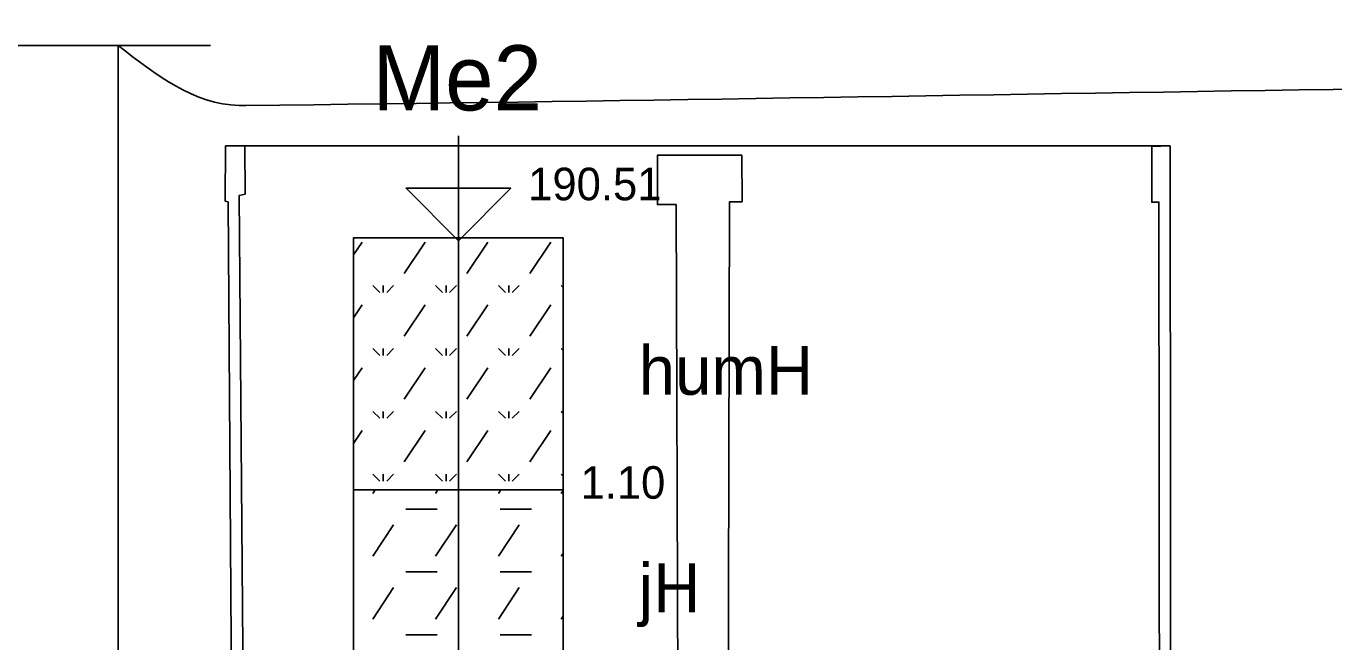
# Model space of a CAD drawing. Extents: x 3042 to 4120, y 576 to 2694.
# Drawn here: x 3234.45 to 3262.99, y 1865.4 to 1878.84 of the extents above; entities that cross this region are included whole.
import ezdxf

# ---------------------------------------------------------------- set-up
doc = ezdxf.new("R2010")
doc.units = 0
for name, color, linetype in [('15', 7, 'Continuous'), ('16', 7, 'Continuous'), ('17', 7, 'Continuous'), ('18', 7, 'Continuous'), ('51', 7, 'Continuous'), ('52', 7, 'Continuous'), ('53', 7, 'Continuous'), ('56', 7, 'Continuous'), ('komunikace', 7, 'Continuous'), ('nádrže', 7, 'Continuous'), ('pomocna', 7, 'Continuous'), ('rozhraní', 7, 'Continuous')]:
    doc.layers.add(name, color=color, linetype=linetype)

msp = doc.modelspace()

# ---------------------------------------------------------------- linework, layer by layer
at = {"layer": '15'}
msp.add_lwpolyline([(3243.882, 1876.439), (3243.882, 1874.153), (3242.739, 1875.296), (3245.025, 1875.296), (3243.882, 1874.153)], dxfattribs=at)
at = {"layer": '18'}
msp.add_line((3243.882, 1837.717), (3243.882, 1874.217), dxfattribs=at)
at = {"layer": '51'}
for p, q in [((3241.596, 1873.842), (3241.783, 1874.123)), ((3242.698, 1873.437), (3243.155, 1874.123)), ((3244.069, 1873.437), (3244.527, 1874.123)), ((3245.441, 1873.437), (3245.898, 1874.123)), ((3242.012, 1873.171), (3242.164, 1873.018)), ((3242.241, 1873.171), (3242.241, 1873.018)), ((3242.469, 1873.171), (3242.317, 1873.018)), ((3243.384, 1873.171), (3243.536, 1873.018)), ((3243.612, 1873.171), (3243.612, 1873.018)), ((3243.841, 1873.171), (3243.688, 1873.018)), ((3244.755, 1873.171), (3244.908, 1873.018)), ((3244.984, 1873.171), (3244.984, 1873.018)), ((3245.212, 1873.171), (3245.06, 1873.018)), ((3246.127, 1873.171), (3246.168, 1873.13)), ((3241.596, 1872.47), (3241.783, 1872.751)), ((3242.698, 1872.066), (3243.155, 1872.751)), ((3244.069, 1872.066), (3244.527, 1872.751)), ((3245.441, 1872.066), (3245.898, 1872.751)), ((3242.012, 1871.799), (3242.164, 1871.647)), ((3242.241, 1871.799), (3242.241, 1871.647)), ((3242.469, 1871.799), (3242.317, 1871.647)), ((3243.384, 1871.799), (3243.536, 1871.647)), ((3243.612, 1871.799), (3243.612, 1871.647)), ((3243.841, 1871.799), (3243.688, 1871.647)), ((3244.755, 1871.799), (3244.908, 1871.647)), ((3244.984, 1871.799), (3244.984, 1871.647)), ((3245.212, 1871.799), (3245.06, 1871.647)), ((3246.127, 1871.799), (3246.168, 1871.758)), ((3241.596, 1871.098), (3241.783, 1871.38)), ((3242.698, 1870.694), (3243.155, 1871.38)), ((3244.069, 1870.694), (3244.527, 1871.38)), ((3245.441, 1870.694), (3245.898, 1871.38)), ((3242.012, 1870.427), (3242.164, 1870.275)), ((3242.241, 1870.427), (3242.241, 1870.275)), ((3242.469, 1870.427), (3242.317, 1870.275)), ((3243.384, 1870.427), (3243.536, 1870.275)), ((3243.612, 1870.427), (3243.612, 1870.275)), ((3243.841, 1870.427), (3243.688, 1870.275)), ((3244.755, 1870.427), (3244.908, 1870.275)), ((3244.984, 1870.427), (3244.984, 1870.275)), ((3245.212, 1870.427), (3245.06, 1870.275)), ((3246.127, 1870.427), (3246.168, 1870.386)), ((3241.596, 1869.727), (3241.783, 1870.008)), ((3242.698, 1869.322), (3243.155, 1870.008)), ((3244.069, 1869.322), (3244.527, 1870.008)), ((3245.441, 1869.322), (3245.898, 1870.008)), ((3242.012, 1869.056), (3242.164, 1868.903)), ((3242.241, 1869.056), (3242.241, 1868.903)), ((3242.469, 1869.056), (3242.317, 1868.903)), ((3243.384, 1869.056), (3243.536, 1868.903)), ((3243.612, 1869.056), (3243.612, 1868.903)), ((3243.841, 1869.056), (3243.688, 1868.903)), ((3244.755, 1869.056), (3244.908, 1868.903)), ((3244.984, 1869.056), (3244.984, 1868.903)), ((3245.212, 1869.056), (3245.06, 1868.903)), ((3246.127, 1869.056), (3246.168, 1869.015)), ((3242.012, 1868.637), (3242.065, 1868.717)), ((3243.384, 1868.637), (3243.437, 1868.717)), ((3244.755, 1868.637), (3244.809, 1868.717)), ((3246.127, 1868.637), (3246.168, 1868.698)), ((3242.736, 1868.294), (3243.422, 1868.294)), ((3244.793, 1868.294), (3245.479, 1868.294)), ((3242.012, 1867.265), (3242.469, 1867.951)), ((3243.384, 1867.265), (3243.841, 1867.951)), ((3244.755, 1867.265), (3245.212, 1867.951)), ((3246.127, 1867.265), (3246.168, 1867.326)), ((3242.736, 1866.922), (3243.422, 1866.922)), ((3244.793, 1866.922), (3245.479, 1866.922)), ((3242.012, 1865.893), (3242.469, 1866.579)), ((3243.384, 1865.893), (3243.841, 1866.579)), ((3244.755, 1865.893), (3245.212, 1866.579)), ((3246.127, 1865.893), (3246.168, 1865.955)), ((3242.736, 1865.551), (3243.422, 1865.551)), ((3244.793, 1865.551), (3245.479, 1865.551))]:
    msp.add_line(p, q, dxfattribs=at)
for points in [[(3241.596, 1868.717), (3246.168, 1868.717), (3246.168, 1874.217), (3241.596, 1874.217)], [(3241.596, 1864.717), (3246.168, 1864.717), (3246.168, 1868.717), (3241.596, 1868.717)]]:
    msp.add_lwpolyline(points, close=True, dxfattribs=at)
at = {"layer": '53'}
for p, q in [((3241.596, 1874.217), (3246.168, 1874.217)), ((3241.596, 1874.217), (3241.596, 1837.717)), ((3246.168, 1874.217), (3246.168, 1837.717)), ((3241.596, 1868.717), (3246.168, 1868.717))]:
    msp.add_line(p, q, dxfattribs=at)
at = {"layer": '56'}
for p, q in [((3243.882, 1874.598), (3243.882, 1873.836)), ((3243.501, 1874.217), (3244.263, 1874.217)), ((3243.882, 1869.098), (3243.882, 1868.336)), ((3243.501, 1868.717), (3244.263, 1868.717))]:
    msp.add_line(p, q, dxfattribs=at)
at = {"layer": 'komunikace'}
msp.add_line((3231.282, 1878.417), (3236.452, 1878.417), dxfattribs=at)
at = {"layer": 'nádrže'}
msp.add_line((3238.799, 1876.223), (3259.419, 1876.223), dxfattribs=at)
for points in [[(3239.202, 1862.577), (3239.1, 1875.141), (3239.224, 1875.167), (3239.219, 1876.223), (3238.799, 1876.223), (3238.789, 1875.017), (3238.854, 1875.003)], [(3259.436, 1859.951), (3259.419, 1876.223), (3259.018, 1876.212), (3259.02, 1874.99), (3259.174, 1874.994), (3259.187, 1862.442)], [(3249.759, 1857.904), (3249.803, 1875.002), (3250.074, 1875.003), (3250.07, 1876.016), (3248.226, 1876.016), (3248.229, 1874.941), (3248.634, 1874.941), (3248.693, 1858.112)], [(3238.854, 1875.003), (3238.959, 1860.101)]]:
    msp.add_lwpolyline(points, dxfattribs=at)
at = {"layer": 'pomocna'}
for p, q in [((3222.34, 1878.417), (3238.471, 1878.417)), ((3236.452, 1826.667), (3236.452, 1878.417)), ((3243.882, 1826.667), (3243.882, 1874.153))]:
    msp.add_line(p, q, dxfattribs=at)
at = {"layer": 'rozhraní'}
msp.add_spline([(3236.452, 1878.417), (3239.095, 1877.105), (3239.244, 1877.105), (3286.672, 1877.617), (3328.072, 1877.067), (3356.302, 1877.217), (3384.922, 1876.917), (3421.522, 1877.717), (3443.804, 1877.717), (3445.36, 1877.717), (3446.602, 1878.817)], degree=3, dxfattribs=at)

# ---------------------------------------------------------------- texts
at = {"layer": '16'}
msp.add_text('Me2', height=1.4224, dxfattribs=at).set_placement((3242.008, 1876.996))
at = {"layer": '17'}
msp.add_text('190.51', height=0.7112, dxfattribs=at).set_placement((3245.406, 1875.035))
at = {"layer": '52'}
for s, height, p in [('humH', 1.0668, (3247.819, 1870.789)), ('1.10', 0.7112, (3246.549, 1868.519)), ('jH', 1.0668, (3247.819, 1866.039))]:
    msp.add_text(s, height=height, dxfattribs=at).set_placement(p)

doc.saveas('drawing.dxf')
